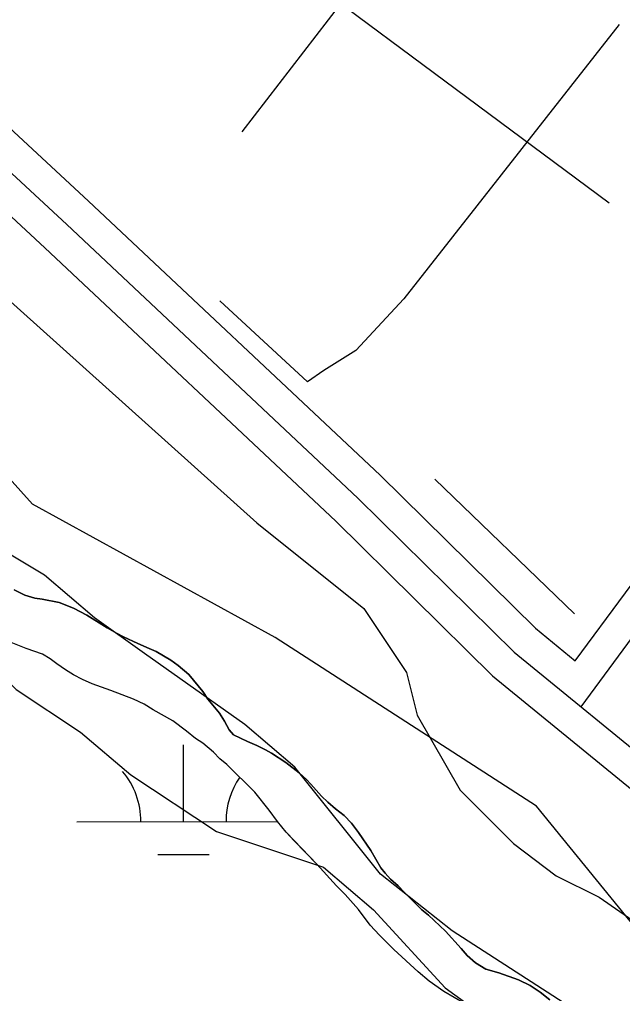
# Model space of a CAD drawing. Extents: x 3279314 to 3317160, y 734079 to 759431.
# Drawn here: x 3308447.3 to 3308730, y 756731.2 to 757187.9 of the extents above; entities that cross this region are included whole.
import ezdxf

# ---------------------------------------------------------------- set-up
doc = ezdxf.new("R2010")
doc.units = 0
for name, color, linetype in [('V-ROAD-CNTR', 7, 'Continuous'), ('V-SITE-VEGE', 7, 'Continuous'), ('V-TOPO-SHOR', 7, 'Continuous'), ('V-UTIL-LINE', 7, 'Continuous'), ('V-WETL-SWMP', 7, 'Continuous')]:
    doc.layers.add(name, color=color, linetype=linetype)

msp = doc.modelspace()

# ---------------------------------------------------------------- linework, layer by layer
at = {"layer": 'V-ROAD-CNTR'}
for points in [[(3307967.05, 757657.83), (3308002.78, 757598.59), (3308066.42, 757501.15), (3308114.19, 757422.61), (3308156.51, 757373.15), (3308216.49, 757309.86), (3308340.87, 757190.75), (3308459.25, 757080.8), (3308595.56, 756952.69), (3308669.08, 756880.14), (3308742.13, 756820.45), (3308896.01, 756698.02), (3309008.34, 756605.23), (3309118.32, 756515.17), (3309197.99, 756454.1), (3309273.43, 756424.52), (3309327.33, 756405.48), (3309435.43, 756375.36), (3309584.59, 756353.83)], [(3308000.62, 757660.26), (3308028.19, 757614.54), (3308091.8, 757517.15), (3308138.56, 757440.27), (3308178.81, 757393.24), (3308237.77, 757331.02), (3308361.45, 757212.57), (3308479.73, 757102.72), (3308616.37, 756974.3), (3308689.15, 756902.48), (3308707.84, 756887.22)], [(3307986.68, 757654.32), (3308015.49, 757606.56), (3308079.11, 757509.15), (3308126.38, 757431.44), (3308167.66, 757383.19), (3308227.13, 757320.44), (3308351.16, 757201.66), (3308469.49, 757091.76), (3308605.96, 756963.49), (3308679.12, 756891.31), (3308751.55, 756832.13), (3308905.46, 756709.67), (3309017.87, 756616.82), (3309127.64, 756526.93), (3309205.43, 756467.3), (3309278.66, 756438.58), (3309331.85, 756419.79), (3309438.53, 756390.07), (3309625.01, 756363.15)], [(3307986.68, 757654.32), (3308015.49, 757606.56), (3308079.11, 757509.15), (3308126.38, 757431.44), (3308167.66, 757383.19), (3308227.13, 757320.44), (3308351.16, 757201.66), (3308469.49, 757091.76), (3308605.96, 756963.49), (3308679.12, 756891.31), (3308751.55, 756832.13), (3308905.46, 756709.67), (3309017.87, 756616.82), (3309127.64, 756526.93), (3309205.43, 756467.3), (3309278.66, 756438.58), (3309331.85, 756419.79), (3309438.53, 756390.07), (3309625.01, 756363.15)], [(3308710.55, 756865.62), (3308743.38, 756910.14), (3308806.96, 756994.99), (3308892.8, 757106.27), (3308982.52, 757237.01), (3309056.29, 757339.8)], [(3308710.55, 756865.62), (3308743.38, 756910.14), (3308806.96, 756994.99), (3308892.8, 757106.27), (3308982.52, 757237.01), (3309056.29, 757339.8)], [(3308707.84, 756887.22), (3308731.34, 756919.09), (3308795.02, 757004.06)]]:
    msp.add_lwpolyline(points, dxfattribs=at)
at = {"layer": 'V-SITE-VEGE'}
for p, q in [((3308413.34, 757082.3), (3308558.64, 756951.93)), ((3308558.64, 756951.93), (3308608.74, 756911.81)), ((3308449.89, 756918.07), (3308444.77, 756920.5)), ((3308454.56, 756916.65), (3308449.89, 756918.07)), ((3308457.9, 756916.09), (3308454.56, 756916.65)), ((3308465.91, 756914.5), (3308457.9, 756916.09)), ((3308472.66, 756911.91), (3308465.91, 756914.5)), ((3308478.88, 756908.62), (3308472.66, 756911.91)), ((3308608.74, 756911.81), (3308628.78, 756881.73)), ((3308488.5, 756902.66), (3308478.88, 756908.62)), ((3308492.77, 756900.24), (3308488.5, 756902.66)), ((3308496.11, 756898.51), (3308492.77, 756900.24)), ((3308502.87, 756895.3), (3308496.11, 756898.51)), ((3308508.15, 756893.02), (3308502.87, 756895.3)), ((3308511.33, 756891.53), (3308508.15, 756893.02)), ((3308518.32, 756887.53), (3308511.33, 756891.53)), ((3308521.73, 756885.03), (3308518.32, 756887.53)), ((3308526.7, 756880.73), (3308521.73, 756885.03)), ((3308533.2, 756872.85), (3308526.7, 756880.73)), ((3308628.78, 756881.73), (3308633.79, 756861.67)), ((3308535.68, 756869.25), (3308533.2, 756872.85)), ((3308541.02, 756862.62), (3308535.68, 756869.25)), ((3308543.41, 756858.88), (3308541.02, 756862.62)), ((3308633.79, 756861.67), (3308653.83, 756826.57)), ((3308545.66, 756854.9), (3308543.41, 756858.88)), ((3308547.59, 756852.56), (3308545.66, 756854.9)), ((3308554.27, 756849.34), (3308547.59, 756852.56)), ((3308558.62, 756847.54), (3308554.27, 756849.34)), ((3308562.66, 756845.5), (3308558.62, 756847.54)), ((3308565.37, 756843.93), (3308562.66, 756845.5)), ((3308572.13, 756839.55), (3308565.37, 756843.93)), ((3308578.49, 756834.62), (3308572.13, 756839.55)), ((3308581.82, 756831.49), (3308578.49, 756834.62)), ((3308583.91, 756829.31), (3308581.82, 756831.49)), ((3308588.95, 756823.68), (3308583.91, 756829.31)), ((3308653.83, 756826.57), (3308678.88, 756801.5)), ((3308591.89, 756820.87), (3308588.95, 756823.68)), ((3308595.46, 756817.83), (3308591.89, 756820.87)), ((3308599.49, 756814.62), (3308595.46, 756817.83)), ((3308602.98, 756811.1), (3308599.49, 756814.62)), ((3308606.15, 756806.73), (3308602.98, 756811.1)), ((3308611.96, 756798.23), (3308606.15, 756806.73)), ((3308616.67, 756790.2), (3308611.96, 756798.23)), ((3308678.88, 756801.5), (3308698.93, 756786.46)), ((3308618.68, 756787.62), (3308616.67, 756790.2)), ((3308621.16, 756784.89), (3308618.68, 756787.62)), ((3308624.81, 756781.68), (3308621.16, 756784.89)), ((3308698.93, 756786.46), (3308718.97, 756776.43)), ((3308627.75, 756778.64), (3308624.81, 756781.68)), ((3308635.97, 756770.51), (3308627.75, 756778.64)), ((3308718.97, 756776.43), (3308784.1, 756731.3)), ((3308639.07, 756767.93), (3308635.97, 756770.51)), ((3308641.71, 756765.51), (3308639.07, 756767.93)), ((3308646.98, 756760.43), (3308641.71, 756765.51)), ((3308654.41, 756752.31), (3308646.98, 756760.43)), ((3308657.2, 756749.11), (3308654.41, 756752.31)), ((3308661, 756745.67), (3308657.2, 756749.11)), ((3308665.97, 756742.7), (3308661, 756745.67)), ((3308672.03, 756740.88), (3308665.97, 756742.7)), ((3308681.2, 756737.66), (3308672.03, 756740.88)), ((3308686.71, 756734.99), (3308681.2, 756737.66)), ((3308691.45, 756731.86), (3308686.71, 756734.99)), ((3308695.87, 756728.26), (3308691.45, 756731.86))]:
    msp.add_line(p, q, dxfattribs=at)
for points in [[(3308572.39, 756806.79), (3308568.2, 756811.86), (3308564.41, 756817.24), (3308557.6, 756825.68), (3308544.5, 756838.65), (3308541.24, 756841.3), (3308538.22, 756844.35), (3308533.34, 756848.57), (3308529.84, 756850.84), (3308525.58, 756854.28), (3308519.14, 756859.05), (3308509.98, 756864.22), (3308505.71, 756866.81), (3308500.74, 756869.24), (3308490.17, 756873.33), (3308481.39, 756876.47), (3308476.81, 756878.44), (3308472.7, 756880.71), (3308468.9, 756882.98), (3308464.78, 756885.8), (3308461.68, 756888.07), (3308458.19, 756890.26), (3308450.42, 756893.01), (3308441.79, 756896.39)], [(3308655.87, 756726.48), (3308646.16, 756732.19), (3308639.41, 756737.04), (3308634.14, 756741.42), (3308622.82, 756751.81), (3308616, 756758.61), (3308611.66, 756763.3), (3308606.17, 756770.63), (3308602.53, 756774.77), (3308599.97, 756777.58), (3308595.94, 756781.72), (3308586.72, 756791.87), (3308576.03, 756802.89), (3308572.39, 756806.79)]]:
    msp.add_lwpolyline(points, dxfattribs=at)
at = {"layer": 'V-TOPO-SHOR'}
for p, q in [((3308582.38, 757018.05), (3308541.24, 757055.94)), ((3308707.39, 756909.2), (3308642.02, 756972.45))]:
    msp.add_line(p, q, dxfattribs=at)
for points in [[(3308728.33, 757185.64), (3308627.5, 757056.92), (3308605.05, 757032.68), (3308590.03, 757023.41), (3308582.38, 757018.05)], [(3308753.93, 756693.93), (3308717.09, 756717.25), (3308650.1, 756760.57), (3308616.6, 756787.24), (3308576.35, 756837.31), (3308552.89, 756857.32), (3308506, 756890.65), (3308482.55, 756907.32), (3308459.09, 756927.33), (3308408.86, 756957.31), (3308355.24, 757004), (3308328.46, 757017.31), (3308301.67, 757030.62), (3308244.74, 757063.93), (3308227.97, 757083.96), (3308214.57, 757097.3), (3308204.49, 757117.34), (3308174.33, 757140.68), (3308150.89, 757154)], [(3308144.33, 757100.48), (3308171.08, 757100.54), (3308194.52, 757090.57), (3308224.74, 757037.13), (3308251.55, 757013.79), (3308298.41, 756993.83), (3308325.21, 756977.17), (3308365.4, 756950.51), (3308388.85, 756933.85), (3308422.38, 756897.14), (3308445.84, 756873.79), (3308475.98, 756853.79), (3308499.44, 756833.78), (3308539.63, 756807.13), (3308589.84, 756790.52), (3308613.29, 756770.51), (3308646.82, 756733.81), (3308683.67, 756707.14), (3308723.88, 756673.79), (3308777.47, 756637.13)]]:
    msp.add_lwpolyline(points, dxfattribs=at)
at = {"layer": 'V-UTIL-LINE'}
for points in [[(3308723.75, 757101.72), (3308513.25, 757258.24), (3308528.67, 757280.19), (3308382.12, 757393.23), (3308312.77, 757444.2)], [(3308551.76, 757135.23), (3308597.87, 757195.32), (3308667.37, 757290.46)]]:
    msp.add_lwpolyline(points, dxfattribs=at)
at = {"layer": 'V-WETL-SWMP'}
for p, q in [((3308453.5, 756960.73), (3308392.14, 757028.49)), ((3308453.5, 756960.73), (3308392.14, 757028.49)), ((3308567.1, 756898.2), (3308453.5, 756960.73)), ((3308567.1, 756898.2), (3308453.5, 756960.73)), ((3308444.77, 756920.5), (3308449.89, 756918.07)), ((3308444.77, 756920.5), (3308449.89, 756918.07)), ((3308449.89, 756918.07), (3308454.55, 756916.65)), ((3308449.89, 756918.07), (3308454.55, 756916.65)), ((3308454.55, 756916.65), (3308457.9, 756916.09)), ((3308454.55, 756916.65), (3308457.9, 756916.09)), ((3308457.9, 756916.09), (3308465.91, 756914.5)), ((3308457.9, 756916.09), (3308465.91, 756914.5)), ((3308465.91, 756914.5), (3308472.66, 756911.91)), ((3308465.91, 756914.5), (3308472.66, 756911.91)), ((3308472.66, 756911.91), (3308478.88, 756908.62)), ((3308472.66, 756911.91), (3308478.88, 756908.62)), ((3308478.88, 756908.62), (3308488.5, 756902.67)), ((3308478.88, 756908.62), (3308488.5, 756902.67)), ((3308488.5, 756902.67), (3308492.77, 756900.24)), ((3308488.5, 756902.67), (3308492.77, 756900.24)), ((3308492.77, 756900.24), (3308496.11, 756898.51)), ((3308492.77, 756900.24), (3308496.11, 756898.51)), ((3308496.11, 756898.51), (3308502.87, 756895.3)), ((3308496.11, 756898.51), (3308502.87, 756895.3)), ((3308689.62, 756819.12), (3308567.1, 756898.2)), ((3308689.62, 756819.12), (3308567.1, 756898.2)), ((3308450.42, 756893.01), (3308441.79, 756896.39)), ((3308450.42, 756893.01), (3308441.79, 756896.39)), ((3308502.87, 756895.3), (3308508.15, 756893.02)), ((3308502.87, 756895.3), (3308508.15, 756893.02)), ((3308458.19, 756890.26), (3308450.42, 756893.01)), ((3308458.19, 756890.26), (3308450.42, 756893.01)), ((3308461.68, 756888.07), (3308458.19, 756890.26)), ((3308461.68, 756888.07), (3308458.19, 756890.26)), ((3308508.15, 756893.02), (3308511.33, 756891.53)), ((3308508.15, 756893.02), (3308511.33, 756891.53)), ((3308511.33, 756891.53), (3308518.32, 756887.53)), ((3308511.33, 756891.53), (3308518.32, 756887.53)), ((3308464.78, 756885.8), (3308461.68, 756888.07)), ((3308464.78, 756885.8), (3308461.68, 756888.07)), ((3308468.89, 756882.98), (3308464.78, 756885.8)), ((3308468.89, 756882.98), (3308464.78, 756885.8)), ((3308518.32, 756887.53), (3308521.73, 756885.03)), ((3308518.32, 756887.53), (3308521.73, 756885.03)), ((3308521.73, 756885.03), (3308526.7, 756880.73)), ((3308521.73, 756885.03), (3308526.7, 756880.73)), ((3308472.7, 756880.71), (3308468.89, 756882.98)), ((3308472.7, 756880.71), (3308468.89, 756882.98)), ((3308476.81, 756878.44), (3308472.7, 756880.71)), ((3308476.81, 756878.44), (3308472.7, 756880.71)), ((3308526.7, 756880.73), (3308533.2, 756872.85)), ((3308526.7, 756880.73), (3308533.2, 756872.85)), ((3308481.39, 756876.47), (3308476.81, 756878.44)), ((3308481.39, 756876.47), (3308476.81, 756878.44)), ((3308490.17, 756873.33), (3308481.39, 756876.47)), ((3308490.17, 756873.33), (3308481.39, 756876.47)), ((3308500.74, 756869.24), (3308490.17, 756873.33)), ((3308500.74, 756869.24), (3308490.17, 756873.33)), ((3308533.2, 756872.85), (3308535.68, 756869.26)), ((3308533.2, 756872.85), (3308535.68, 756869.26)), ((3308505.71, 756866.81), (3308500.74, 756869.24)), ((3308505.71, 756866.81), (3308500.74, 756869.24)), ((3308509.98, 756864.22), (3308505.71, 756866.81)), ((3308509.98, 756864.22), (3308505.71, 756866.81)), ((3308535.68, 756869.26), (3308541.02, 756862.62)), ((3308535.68, 756869.26), (3308541.02, 756862.62)), ((3308519.14, 756859.05), (3308509.98, 756864.22)), ((3308519.14, 756859.05), (3308509.98, 756864.22)), ((3308541.02, 756862.62), (3308543.41, 756858.88)), ((3308541.02, 756862.62), (3308543.41, 756858.88)), ((3308525.58, 756854.28), (3308519.14, 756859.05)), ((3308525.58, 756854.28), (3308519.14, 756859.05)), ((3308543.41, 756858.88), (3308545.66, 756854.9)), ((3308543.41, 756858.88), (3308545.66, 756854.9)), ((3308529.84, 756850.84), (3308525.58, 756854.28)), ((3308529.84, 756850.84), (3308525.58, 756854.28)), ((3308545.66, 756854.9), (3308547.59, 756852.56)), ((3308545.66, 756854.9), (3308547.59, 756852.56)), ((3308547.59, 756852.56), (3308554.27, 756849.34)), ((3308547.59, 756852.56), (3308554.27, 756849.34)), ((3308524.17, 756811.82), (3308524.15, 756847.82)), ((3308533.34, 756848.57), (3308529.84, 756850.84)), ((3308533.34, 756848.57), (3308529.84, 756850.84)), ((3308538.22, 756844.35), (3308533.34, 756848.57)), ((3308538.22, 756844.35), (3308533.34, 756848.57)), ((3308554.27, 756849.34), (3308558.62, 756847.54)), ((3308554.27, 756849.34), (3308558.62, 756847.54)), ((3308541.24, 756841.3), (3308538.22, 756844.35)), ((3308541.24, 756841.3), (3308538.22, 756844.35)), ((3308558.62, 756847.54), (3308562.66, 756845.5)), ((3308558.62, 756847.54), (3308562.66, 756845.5)), ((3308562.66, 756845.5), (3308565.38, 756843.93)), ((3308562.66, 756845.5), (3308565.38, 756843.93)), ((3308565.38, 756843.93), (3308572.13, 756839.55)), ((3308565.38, 756843.93), (3308572.13, 756839.55)), ((3308544.5, 756838.64), (3308541.24, 756841.3)), ((3308544.5, 756838.64), (3308541.24, 756841.3)), ((3308557.6, 756825.68), (3308544.5, 756838.64)), ((3308557.6, 756825.68), (3308544.5, 756838.64)), ((3308572.13, 756839.55), (3308578.49, 756834.62)), ((3308572.13, 756839.55), (3308578.49, 756834.62)), ((3308578.49, 756834.62), (3308581.82, 756831.49)), ((3308578.49, 756834.62), (3308581.82, 756831.49)), ((3308581.82, 756831.49), (3308583.91, 756829.31)), ((3308581.82, 756831.49), (3308583.91, 756829.31)), ((3308564.41, 756817.25), (3308557.6, 756825.68)), ((3308564.41, 756817.25), (3308557.6, 756825.68)), ((3308583.91, 756829.31), (3308588.95, 756823.69)), ((3308583.91, 756829.31), (3308588.95, 756823.69)), ((3308588.95, 756823.69), (3308591.89, 756820.87)), ((3308588.95, 756823.69), (3308591.89, 756820.87)), ((3308591.89, 756820.87), (3308595.46, 756817.82)), ((3308591.89, 756820.87), (3308595.46, 756817.82)), ((3308568.21, 756811.86), (3308564.41, 756817.25)), ((3308568.21, 756811.86), (3308564.41, 756817.25)), ((3308595.46, 756817.82), (3308599.49, 756814.62)), ((3308595.46, 756817.82), (3308599.49, 756814.62)), ((3308740.99, 756755.85), (3308689.62, 756819.12)), ((3308740.99, 756755.85), (3308689.62, 756819.12)), ((3308474.17, 756811.79), (3308568.23, 756811.84)), ((3308572.39, 756806.79), (3308568.21, 756811.86)), ((3308572.39, 756806.79), (3308568.21, 756811.86)), ((3308599.49, 756814.62), (3308602.98, 756811.1)), ((3308599.49, 756814.62), (3308602.98, 756811.1)), ((3308576.03, 756802.88), (3308572.39, 756806.79)), ((3308576.03, 756802.88), (3308572.39, 756806.79)), ((3308602.98, 756811.1), (3308606.15, 756806.73)), ((3308602.98, 756811.1), (3308606.15, 756806.73)), ((3308606.15, 756806.73), (3308611.96, 756798.23)), ((3308606.15, 756806.73), (3308611.96, 756798.23)), ((3308586.72, 756791.87), (3308576.03, 756802.88)), ((3308586.72, 756791.87), (3308576.03, 756802.88)), ((3308611.96, 756798.23), (3308616.67, 756790.2)), ((3308611.96, 756798.23), (3308616.67, 756790.2)), ((3308512.18, 756796.38), (3308536.18, 756796.39)), ((3308595.94, 756781.72), (3308586.72, 756791.87)), ((3308595.94, 756781.72), (3308586.72, 756791.87)), ((3308616.67, 756790.2), (3308618.68, 756787.62)), ((3308616.67, 756790.2), (3308618.68, 756787.62)), ((3308618.68, 756787.62), (3308621.16, 756784.89)), ((3308618.68, 756787.62), (3308621.16, 756784.89)), ((3308621.16, 756784.89), (3308624.81, 756781.68)), ((3308621.16, 756784.89), (3308624.81, 756781.68)), ((3308599.97, 756777.58), (3308595.94, 756781.72)), ((3308599.97, 756777.58), (3308595.94, 756781.72)), ((3308624.81, 756781.68), (3308627.75, 756778.64)), ((3308624.81, 756781.68), (3308627.75, 756778.64)), ((3308602.53, 756774.77), (3308599.97, 756777.58)), ((3308602.53, 756774.77), (3308599.97, 756777.58)), ((3308606.17, 756770.63), (3308602.53, 756774.77)), ((3308606.17, 756770.63), (3308602.53, 756774.77)), ((3308627.75, 756778.64), (3308635.97, 756770.51)), ((3308627.75, 756778.64), (3308635.97, 756770.51)), ((3308611.66, 756763.3), (3308606.17, 756770.63)), ((3308611.66, 756763.3), (3308606.17, 756770.63)), ((3308635.97, 756770.51), (3308639.07, 756767.93)), ((3308635.97, 756770.51), (3308639.07, 756767.93)), ((3308639.07, 756767.93), (3308641.71, 756765.51)), ((3308639.07, 756767.93), (3308641.71, 756765.51)), ((3308616, 756758.61), (3308611.66, 756763.3)), ((3308616, 756758.61), (3308611.66, 756763.3)), ((3308641.71, 756765.51), (3308646.98, 756760.43)), ((3308641.71, 756765.51), (3308646.98, 756760.43)), ((3308622.82, 756751.81), (3308616, 756758.61)), ((3308622.82, 756751.81), (3308616, 756758.61)), ((3308646.98, 756760.43), (3308654.41, 756752.31)), ((3308646.98, 756760.43), (3308654.41, 756752.31)), ((3308654.41, 756752.31), (3308657.2, 756749.11)), ((3308654.41, 756752.31), (3308657.2, 756749.11)), ((3308634.14, 756741.42), (3308622.82, 756751.81)), ((3308634.14, 756741.42), (3308622.82, 756751.81)), ((3308657.2, 756749.11), (3308661, 756745.67)), ((3308657.2, 756749.11), (3308661, 756745.67)), ((3308661, 756745.67), (3308665.97, 756742.7)), ((3308661, 756745.67), (3308665.97, 756742.7)), ((3308665.97, 756742.7), (3308672.03, 756740.88)), ((3308665.97, 756742.7), (3308672.03, 756740.88)), ((3308639.41, 756737.04), (3308634.14, 756741.42)), ((3308639.41, 756737.04), (3308634.14, 756741.42)), ((3308672.03, 756740.88), (3308681.2, 756737.66)), ((3308672.03, 756740.88), (3308681.2, 756737.66)), ((3308646.16, 756732.19), (3308639.41, 756737.04)), ((3308646.16, 756732.19), (3308639.41, 756737.04)), ((3308681.2, 756737.66), (3308686.71, 756734.99)), ((3308681.2, 756737.66), (3308686.71, 756734.99)), ((3308686.71, 756734.99), (3308691.45, 756731.86)), ((3308686.71, 756734.99), (3308691.45, 756731.86)), ((3308655.87, 756726.47), (3308646.16, 756732.19)), ((3308655.87, 756726.47), (3308646.16, 756732.19)), ((3308691.45, 756731.86), (3308695.87, 756728.26)), ((3308691.45, 756731.86), (3308695.87, 756728.26))]:
    msp.add_line(p, q, dxfattribs=at)
for centre, start, end in [((3308468.93, 756812.26), 359.2573, 40.801), ((3308579.41, 756812.32), 144.8467, 180.801)]:
    msp.add_arc(centre, 35.25, start, end, dxfattribs=at)

doc.saveas('drawing.dxf')
